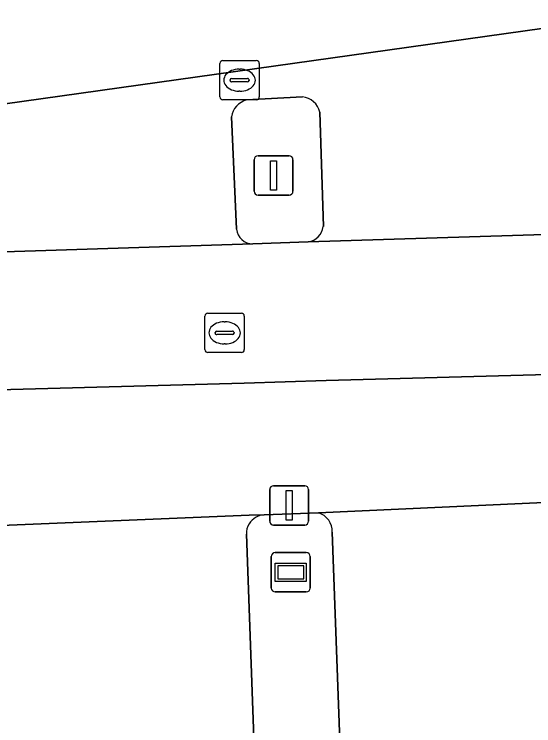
# Model space of a CAD drawing. Extents: x 161084 to 161928, y 385354 to 386522.
# Drawn here: x 161342.29 to 161355.51, y 386458.7 to 386476.79 of the extents above; entities that cross this region are included whole.
import ezdxf

# ---------------------------------------------------------------- set-up
doc = ezdxf.new("R2010")
doc.units = 0
for name, color, linetype in [('IMGEO_Berm_groen', 7, 'Continuous'), ('IMGEO_Fietspad_gesloten', 7, 'Continuous'), ('IMGEO_Lichtmast', 7, 'Continuous'), ('IMGEO_OVBaan_gesloten', 7, 'Continuous'), ('IMGEO_Rijbaan_lokaal_gesloten', 7, 'Continuous'), ('IMGEO_Rijbaan_lokaal_open', 7, 'Continuous'), ('IMGEO_Rioolput', 7, 'Continuous'), ('IMGEO_Straatnaambord', 7, 'Continuous'), ('IMGEO_Verkeerseiland_gesloten', 7, 'Continuous'), ('IMGEO_Verkeersregelinstallatiepaal', 7, 'Continuous'), ('IMGEO_Voetpad_open', 7, 'Continuous')]:
    doc.layers.add(name, color=color, linetype=linetype)

msp = doc.modelspace()

# ---------------------------------------------------------------- linework, layer by layer
at = {"layer": 'IMGEO_Berm_groen'}
for points in [[(161350.031, 386464.11), (161348.653, 386464.066)], [(161348.2, 386463.571), (161349.471, 386428.24), (161351.676, 386428.323), (161350.382, 386463.624)]]:
    msp.add_lwpolyline(points, dxfattribs=at)
for centre, radius, start, end in [((161348.698, 386463.551), 0.517, 94.967, 146.3913), ((161349.908, 386463.652), 0.475, 356.6748, 75.0005), ((161348.636, 386463.603), 0.437, 147.5796, 184.1453)]:
    msp.add_arc(centre, radius, start, end, dxfattribs=at)
at = {"layer": 'IMGEO_Fietspad_gesloten'}
for points in [[(161356.064, 386471.197), (161349.771, 386471.004), (161348.366, 386470.951), (161340.709, 386470.708), (161337.397, 386470.554), (161333.061, 386470.431), (161328.488, 386470.039), (161324.656, 386469.71), (161323.568, 386469.636), (161318.227, 386469.57), (161259.107, 386467.409), (161209.299, 386465.541), (161190.3, 386464.782), (161176.804, 386464.387), (161152.508, 386463.647), (161134.063, 386462.983), (161123.802, 386461.992), (161118.237, 386461.225), (161117.118, 386461.128)], [(161133.048, 386459.715), (161134.497, 386459.803), (161152.195, 386460.489), (161294.6, 386465.615), (161295.411, 386465.645), (161322.752, 386466.655), (161341.262, 386467.223), (161348.14, 386467.407), (161350.229, 386467.481), (161356.184, 386467.639), (161356.064, 386471.197)]]:
    msp.add_lwpolyline(points, dxfattribs=at)
at = {"layer": 'IMGEO_Lichtmast'}
for p, q in [((161348.395, 386472.294), (161348.395, 386473.094)), ((161348.395, 386473.094), (161348.395, 386472.294)), ((161348.495, 386473.194), (161349.285, 386473.194)), ((161349.285, 386473.194), (161348.495, 386473.194)), ((161349.385, 386473.094), (161349.385, 386472.294)), ((161349.385, 386472.294), (161349.385, 386473.094)), ((161349.285, 386472.194), (161348.495, 386472.194)), ((161348.495, 386472.194), (161349.285, 386472.194))]:
    msp.add_line(p, q, dxfattribs=at)
msp.add_lwpolyline([(161348.815, 386473.069), (161348.965, 386473.069), (161348.965, 386472.319), (161348.815, 386472.319), (161348.815, 386473.069)], dxfattribs=at)
for centre, start, end in [((161348.495, 386473.094), 90, 180), ((161348.495, 386473.094), 90, 180), ((161349.285, 386473.094), 0, 90), ((161349.285, 386473.094), 360, 90), ((161348.495, 386472.294), 180, 270), ((161348.495, 386472.294), 180, 270), ((161349.285, 386472.294), 270, 0), ((161349.285, 386472.294), 270, 0)]:
    msp.add_arc(centre, 0.1, start, end, dxfattribs=at)
at = {"layer": 'IMGEO_OVBaan_gesloten'}
msp.add_lwpolyline([(161332.396, 386473.562), (161332.673, 386473.588), (161340.541, 386474.305), (161356.256, 386476.503), (161356.599, 386476.533), (161364.922, 386477.261), (161365.263, 386477.267), (161369.209, 386477.447), (161373.092, 386477.573), (161372.986, 386481.34)], dxfattribs=at)
at = {"layer": 'IMGEO_Rijbaan_lokaal_gesloten'}
for points in [[(161356.256, 386476.503), (161340.541, 386474.305)], [(161349.771, 386471.004), (161356.064, 386471.197), (161356.051, 386471.596), (161356.036, 386471.882), (161355.877, 386476.081)], [(161348.204, 386474.613), (161349.629, 386474.689)], [(161347.947, 386471.33), (161347.82, 386474.181)], [(161350.066, 386474.301), (161350.157, 386471.393)], [(161340.709, 386470.708), (161348.366, 386470.951)]]:
    msp.add_lwpolyline(points, dxfattribs=at)
for centre, radius, start, end in [((161348.335, 386474.11), 0.52, 104.5754, 172.1576), ((161349.578, 386474.192), 0.5, 12.6077, 84.1904), ((161348.37, 386471.377), 0.426, 186.3355, 269.4037), ((161349.698, 386471.463), 0.464, 279.0604, 351.3832)]:
    msp.add_arc(centre, radius, start, end, dxfattribs=at)
at = {"layer": 'IMGEO_Rijbaan_lokaal_open'}
for points in [[(161356.737, 386464.42), (161356.326, 386464.401), (161350.031, 386464.11)], [(161348.653, 386464.066), (161348.274, 386464.054), (161341.134, 386463.757)], [(161350.76, 386393.154), (161350.252, 386407.141), (161349.471, 386428.24), (161348.2, 386463.571)], [(161350.382, 386463.624), (161351.676, 386428.323), (161352.441, 386407.215), (161352.969, 386393.218)]]:
    msp.add_lwpolyline(points, dxfattribs=at)
for centre, radius, start, end in [((161348.698, 386463.551), 0.517, 94.967, 146.3913), ((161349.908, 386463.652), 0.475, 356.6748, 75.0005), ((161348.636, 386463.603), 0.437, 147.5796, 184.1453)]:
    msp.add_arc(centre, radius, start, end, dxfattribs=at)
at = {"layer": 'IMGEO_Rioolput'}
for p, q in [((161347.6, 386475.616), (161348.452, 386475.616)), ((161347.525, 386474.69), (161347.525, 386475.542)), ((161348.526, 386475.542), (161348.526, 386474.69)), ((161348.013, 386475.396), (161348.038, 386475.396)), ((161347.784, 386475.11), (161347.784, 386475.122)), ((161348.222, 386475.073), (161347.824, 386475.073)), ((161347.827, 386475.159), (161348.225, 386475.159)), ((161348.268, 386475.122), (161348.268, 386475.11)), ((161348.036, 386474.836), (161348.011, 386474.836)), ((161348.452, 386474.616), (161347.6, 386474.616)), ((161347.145, 386468.264), (161347.145, 386469.116)), ((161347.22, 386469.19), (161348.072, 386469.19)), ((161348.146, 386469.116), (161348.146, 386468.264)), ((161347.633, 386468.97), (161347.658, 386468.97)), ((161347.447, 386468.733), (161347.845, 386468.733)), ((161347.404, 386468.684), (161347.404, 386468.696)), ((161347.842, 386468.647), (161347.444, 386468.647)), ((161347.888, 386468.696), (161347.888, 386468.684)), ((161347.656, 386468.41), (161347.631, 386468.41)), ((161348.072, 386468.19), (161347.22, 386468.19))]:
    msp.add_line(p, q, dxfattribs=at)
for points in [[(161347.6, 386475.616), (161348.452, 386475.616)], [(161347.525, 386474.69), (161347.525, 386475.542)], [(161348.526, 386475.542), (161348.526, 386474.69)], [(161348.452, 386474.616), (161347.6, 386474.616)], [(161347.145, 386468.264), (161347.145, 386469.116)], [(161347.22, 386469.19), (161348.072, 386469.19)], [(161348.146, 386469.116), (161348.146, 386468.264)], [(161348.072, 386468.19), (161347.22, 386468.19)]]:
    msp.add_lwpolyline(points, dxfattribs=at)
for centre, radius, start, end in [((161347.602, 386475.54), 0.0765, 91.552, 178.448), ((161347.602, 386475.54), 0.0765, 91.552, 178.448), ((161348.45, 386475.54), 0.0765, 1.552, 88.448), ((161348.45, 386475.54), 0.0765, 1.552, 88.448), ((161347.824, 386475.119), 0.0403, 85.8775, 175.7526), ((161347.821, 386475.109), 0.0366, 178.938, 274.7102), ((161348.225, 386475.116), 0.043, 264.8664, 352.4533), ((161348.229, 386475.121), 0.0386, 1.7309, 96.639), ((161347.602, 386474.692), 0.0765, 181.552, 268.448), ((161347.602, 386474.692), 0.0765, 181.552, 268.448), ((161348.45, 386474.692), 0.0765, 271.552, 358.448), ((161348.45, 386474.692), 0.0765, 271.552, 358.448), ((161347.222, 386469.114), 0.0765, 91.552, 178.448), ((161347.222, 386469.114), 0.0765, 91.552, 178.448), ((161348.07, 386469.114), 0.0765, 1.552, 88.448), ((161348.07, 386469.114), 0.0765, 1.552, 88.448), ((161347.444, 386468.693), 0.0403, 85.8775, 175.7526), ((161347.849, 386468.695), 0.0386, 1.7309, 96.639), ((161347.441, 386468.683), 0.0366, 178.938, 274.7102), ((161347.845, 386468.69), 0.043, 264.8664, 352.4533), ((161347.222, 386468.266), 0.0765, 181.552, 268.448), ((161347.222, 386468.266), 0.0765, 181.552, 268.448), ((161348.07, 386468.266), 0.0765, 271.552, 358.448), ((161348.07, 386468.266), 0.0765, 271.552, 358.448)]:
    msp.add_arc(centre, radius, start, end, dxfattribs=at)
for centre, major_axis, ratio, start_param, end_param in [((161348.012, 386475.116), (-0.387, 0.002), 0.722429, 4.712389, 7.853982), ((161348.037, 386475.116), (-0.39, 0.002), 0.717154, 1.570796, 4.712389), ((161347.632, 386468.69), (-0.387, 0.002), 0.722429, 4.712389, 7.853982), ((161347.657, 386468.69), (-0.39, 0.002), 0.717154, 1.570796, 4.712389)]:
    msp.add_ellipse(centre, major_axis=major_axis, ratio=ratio, start_param=start_param, end_param=end_param, dxfattribs=at)
at = {"layer": 'IMGEO_Straatnaambord'}
for p, q in [((161348.833, 386462.201), (161348.833, 386463.001)), ((161348.833, 386463.001), (161348.833, 386462.201)), ((161348.933, 386463.101), (161349.723, 386463.101)), ((161349.723, 386463.101), (161348.933, 386463.101)), ((161349.823, 386463.001), (161349.823, 386462.201)), ((161349.823, 386462.201), (161349.823, 386463.001)), ((161349.723, 386462.101), (161348.933, 386462.101)), ((161348.933, 386462.101), (161349.723, 386462.101))]:
    msp.add_line(p, q, dxfattribs=at)
for points in [[(161348.934, 386462.833), (161349.722, 386462.833), (161349.722, 386462.369), (161348.934, 386462.369), (161348.934, 386462.833)], [(161348.999, 386462.768), (161348.999, 386462.434), (161349.657, 386462.434), (161349.657, 386462.768), (161348.999, 386462.768)]]:
    msp.add_lwpolyline(points, dxfattribs=at)
for centre, start, end in [((161348.933, 386463.001), 90, 180), ((161348.933, 386463.001), 90, 180), ((161349.723, 386463.001), 0, 90), ((161349.723, 386463.001), 360, 90), ((161348.933, 386462.201), 180, 270), ((161348.933, 386462.201), 180, 270), ((161349.723, 386462.201), 270, 0), ((161349.723, 386462.201), 270, 0)]:
    msp.add_arc(centre, 0.1, start, end, dxfattribs=at)
at = {"layer": 'IMGEO_Verkeerseiland_gesloten'}
for points in [[(161349.629, 386474.689), (161348.204, 386474.613)], [(161347.82, 386474.181), (161347.947, 386471.33)], [(161350.157, 386471.393), (161350.066, 386474.301)], [(161348.366, 386470.951), (161349.771, 386471.004)]]:
    msp.add_lwpolyline(points, dxfattribs=at)
for centre, radius, start, end in [((161348.335, 386474.11), 0.52, 104.5754, 172.1576), ((161349.578, 386474.192), 0.5, 12.6077, 84.1904), ((161348.37, 386471.377), 0.426, 186.3355, 269.4037), ((161349.698, 386471.463), 0.464, 279.0604, 351.3832)]:
    msp.add_arc(centre, radius, start, end, dxfattribs=at)
at = {"layer": 'IMGEO_Verkeersregelinstallatiepaal'}
for p, q in [((161348.892, 386464.803), (161349.682, 386464.803)), ((161349.682, 386464.803), (161348.892, 386464.803)), ((161348.792, 386463.903), (161348.792, 386464.703)), ((161348.792, 386464.703), (161348.792, 386463.903)), ((161349.782, 386464.703), (161349.782, 386463.903)), ((161349.782, 386463.903), (161349.782, 386464.703)), ((161349.682, 386463.803), (161348.892, 386463.803)), ((161348.892, 386463.803), (161349.682, 386463.803))]:
    msp.add_line(p, q, dxfattribs=at)
msp.add_lwpolyline([(161349.212, 386464.678), (161349.362, 386464.678), (161349.362, 386463.928), (161349.212, 386463.928), (161349.212, 386464.678)], dxfattribs=at)
for centre, start, end in [((161348.892, 386464.703), 90, 180), ((161348.892, 386464.703), 90, 180), ((161349.682, 386464.703), 0, 90), ((161349.682, 386464.703), 360, 90), ((161348.892, 386463.903), 180, 270), ((161348.892, 386463.903), 180, 270), ((161349.682, 386463.903), 270, 0), ((161349.682, 386463.903), 270, 0)]:
    msp.add_arc(centre, 0.1, start, end, dxfattribs=at)
at = {"layer": 'IMGEO_Voetpad_open'}
for points in [[(161356.184, 386467.639), (161350.229, 386467.481), (161348.14, 386467.407), (161341.262, 386467.223), (161322.752, 386466.655), (161295.411, 386465.645), (161295.516, 386462.834), (161324.42, 386463.871), (161331.89, 386464.15)], [(161335.43, 386463.579), (161341.134, 386463.757), (161348.274, 386464.054), (161348.653, 386464.066), (161350.031, 386464.11), (161356.326, 386464.401), (161356.737, 386464.42), (161356.867, 386464.426), (161357.834, 386464.473), (161361.913, 386464.669)]]:
    msp.add_lwpolyline(points, dxfattribs=at)

doc.saveas('drawing.dxf')
